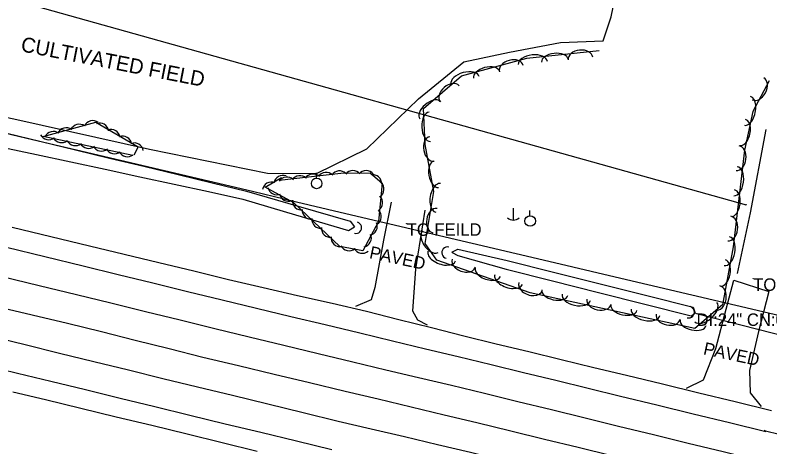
# Model space of a CAD drawing. Extents: x 1441650 to 1491889, y 345904 to 358319.
# Drawn here: x 1462752.2 to 1463055.2, y 350448.4 to 350621.6 of the extents above; entities that cross this region are included whole.
import ezdxf

# ---------------------------------------------------------------- set-up
doc = ezdxf.new("R2010")
doc.units = 0
for name, color, linetype in [('S_CROSS_DRAIN', 7, 'Continuous'), ('S_CROSS_DRAIN_ANNOT', 7, 'Continuous'), ('S_DITCHLINE', 7, 'Continuous'), ('S_DRG_PT_SYM', 7, 'Continuous'), ('S_EDGE_PAVEMENT', 7, 'Continuous'), ('S_MISC_BOUNDARY', 7, 'Continuous'), ('S_MISC_BOUNDARY_ANNOT', 7, 'Continuous'), ('S_MSC_PT_SYM', 7, 'Continuous'), ('S_PARKING', 7, 'Continuous'), ('S_PARKING_ANNOT', 7, 'Continuous'), ('S_PAVEMENT_CROWN', 7, 'Continuous'), ('S_SHOULDER', 7, 'Continuous'), ('S_SURVEY_TEXT_ANNOT', 7, 'Continuous'), ('S_TREE', 7, 'Continuous'), ('S_UTILITY_POLE', 7, 'Continuous'), ('S_UTL_PT_SYM', 7, 'Continuous'), ('S_WATER_UTILITIES', 7, 'Continuous')]:
    doc.layers.add(name, color=color, linetype=linetype)

msp = doc.modelspace()

# ---------------------------------------------------------------- linework, layer by layer
at = {"layer": 'S_CROSS_DRAIN'}
msp.add_line((1463025.78, 350501.9), (1463062.48, 350492.55), dxfattribs=at)
for centre, start, end in [((1462889.02, 350536.3), 254.289, 74.6182), ((1462925.79, 350526.3), 77.5588, 257.8879), ((1463022.61, 350502.42), 255.1793, 75.5085)]:
    msp.add_arc(centre, 2.3, start, end, dxfattribs=at)
at = {"layer": 'S_DITCHLINE'}
for points in [[(1462684.78, 350587.97), (1462687.68, 350589.78), (1462711.43, 350583.64), (1462735.17, 350577.5), (1462748.91, 350574.18), (1462762.64, 350570.87), (1462776.38, 350567.55), (1462790.12, 350564.24), (1462803.85, 350560.93), (1462817.59, 350557.61), (1462831.33, 350554.3), (1462845.06, 350550.99), (1462865.89, 350544.93), (1462886.72, 350538.87), (1462888.43, 350536.69)], [(1462684.87, 350588.01), (1462685.34, 350585.51), (1462709.22, 350578.58), (1462733.09, 350571.65), (1462746.91, 350568.67), (1462760.74, 350565.69), (1462774.56, 350562.7), (1462788.38, 350559.72), (1462802.2, 350556.74), (1462816.03, 350553.76), (1462829.85, 350550.78), (1462843.67, 350547.79), (1462864.82, 350541.47), (1462885.98, 350535.15), (1462888.44, 350536.64)], [(1462927.59, 350526.42), (1462929.99, 350527.73), (1462949.75, 350523.2), (1462968.42, 350518.52), (1462987.09, 350513.84), (1463005.77, 350509.16), (1463024.44, 350504.48), (1463025.3, 350502.03)], [(1462927.6, 350526.38), (1462929.94, 350525.14), (1462949.35, 350519.72), (1462967.91, 350515.01), (1462986.47, 350510.31), (1463005.03, 350505.61), (1463023.59, 350500.9), (1463025.29, 350502.07)]]:
    msp.add_lwpolyline(points, dxfattribs=at)
at = {"layer": 'S_DRG_PT_SYM'}
msp.add_lwpolyline([(1463025.78, 350501.9), (1463025.78, 350501.95), (1463025.78, 350501.9), (1463025.73, 350501.9), (1463025.78, 350501.9), (1463025.78, 350501.85), (1463025.78, 350501.9), (1463025.83, 350501.9)], dxfattribs=at)
at = {"layer": 'S_EDGE_PAVEMENT'}
for points in [[(1462903.21, 350546.57), (1462900.1, 350531.33), (1462896.68, 350512.33), (1462895.13, 350507.37), (1462888.8, 350504.7)], [(1462917.78, 350497.2), (1462913.83, 350499.18), (1462911.92, 350502.76), (1462913.11, 350519.84), (1462916.83, 350543.36)], [(1462748.7, 350528.49), (1462764.13, 350524.73), (1462779.57, 350520.97), (1462793.5, 350517.56), (1462807.42, 350514.15), (1462821.35, 350510.74), (1462835.28, 350507.32), (1462849.09, 350504.03), (1462862.91, 350500.73), (1462876.73, 350497.43), (1462890.55, 350494.13), (1462903.73, 350490.95), (1462916.91, 350487.76), (1462930.09, 350484.57), (1462943.27, 350481.39), (1462956.28, 350478.23), (1462969.29, 350475.07), (1462982.31, 350471.91), (1462995.32, 350468.75), (1463009.89, 350465.21), (1463024.45, 350461.68), (1463039.02, 350458.14), (1463053.59, 350454.6), (1463052.91, 350454.92), (1463066.03, 350451.76)], [(1463021.7, 350471.89), (1463028.62, 350475.26), (1463033.55, 350487.79), (1463037.71, 350503.62), (1463040.72, 350515.23), (1463054.83, 350510.7), (1463050.63, 350494.66), (1463047.04, 350479), (1463047.36, 350470.01), (1463051.74, 350464.55)], [(1462739.91, 350481.19), (1462753.19, 350477.98), (1462766.46, 350474.77), (1462780.42, 350471.36), (1462794.38, 350467.95), (1462808.34, 350464.54), (1462822.3, 350461.13), (1462836.56, 350457.67), (1462850.83, 350454.21), (1462865.1, 350450.75), (1462879.37, 350447.29)]]:
    msp.add_lwpolyline(points, dxfattribs=at)
at = {"layer": 'S_MISC_BOUNDARY'}
msp.add_lwpolyline([(1462680.59, 350686.38), (1462682.38, 350634.21), (1462684.6, 350617.68), (1462692.98, 350604.13), (1462705.6, 350594.56), (1462720.7, 350586.54), (1462752.89, 350579.7), (1462806.14, 350567.77), (1462853.49, 350558.17), (1462873.26, 350558.1), (1462893.35, 350567.97), (1462914.21, 350587.97), (1462932.3, 350602.82), (1462950.75, 350606.78), (1462971.13, 350610.54), (1462988.36, 350611.2), (1462991.55, 350620.87), (1462994.72, 350636.47)], dxfattribs=at)
at = {"layer": 'S_MSC_PT_SYM'}
for points in [[(1462909.39, 350538.04), (1462909.39, 350538.09), (1462909.39, 350538.04), (1462909.34, 350538.04), (1462909.39, 350538.04), (1462909.39, 350537.99), (1462909.39, 350538.04), (1462909.44, 350538.04)], [(1463048.52, 350515.97), (1463048.52, 350516.02), (1463048.52, 350515.97), (1463048.47, 350515.97), (1463048.52, 350515.97), (1463048.52, 350515.92), (1463048.52, 350515.97), (1463048.57, 350515.97)]]:
    msp.add_lwpolyline(points, dxfattribs=at)
at = {"layer": 'S_PARKING'}
msp.add_lwpolyline([(1463053.6, 350575.7), (1463047.32, 350542.32), (1463042.11, 350517.95)], dxfattribs=at)
at = {"layer": 'S_PAVEMENT_CROWN'}
for points in [[(1462746.96, 350516.72), (1462761.87, 350513.12), (1462776.78, 350509.52), (1462790.66, 350506.11), (1462804.55, 350502.7), (1462818.43, 350499.29), (1462832.31, 350495.88), (1462846.18, 350492.53), (1462860.05, 350489.18), (1462873.92, 350485.83), (1462887.79, 350482.48), (1462900.99, 350479.34), (1462914.2, 350476.2), (1462927.41, 350473.07), (1462940.61, 350469.93), (1462954.08, 350466.63), (1462967.54, 350463.32), (1462981.01, 350460.02), (1462994.47, 350456.72), (1463008.47, 350453.31), (1463022.46, 350449.89), (1463036.46, 350446.48), (1463050.45, 350443.06), (1463063.75, 350439.89)], [(1462744.76, 350504.74), (1462759.01, 350501.38), (1462773.26, 350498.02), (1462786.84, 350494.61), (1462800.43, 350491.2), (1462814.02, 350487.79), (1462827.6, 350484.38), (1462841.88, 350480.96), (1462856.16, 350477.55), (1462870.43, 350474.14), (1462884.71, 350470.73), (1462897.94, 350467.58), (1462911.17, 350464.42), (1462924.4, 350461.27), (1462937.63, 350458.12), (1462951.17, 350454.82), (1462964.72, 350451.52), (1462978.26, 350448.22), (1462991.8, 350444.92), (1463005.45, 350441.59), (1463019.11, 350438.26), (1463032.76, 350434.92), (1463046.41, 350431.59), (1463060.15, 350428.22)], [(1462742.32, 350492.82), (1462756.16, 350489.39), (1462770, 350485.97), (1462783.84, 350482.6), (1462797.68, 350479.24), (1462811.52, 350475.87), (1462825.37, 350472.51), (1462839.51, 350469.06), (1462853.65, 350465.61), (1462867.78, 350462.16), (1462881.92, 350458.72), (1462895.21, 350455.6), (1462908.5, 350452.48), (1462921.79, 350449.37), (1462935.08, 350446.25), (1462948.49, 350442.85), (1462961.9, 350439.45), (1462975.31, 350436.04), (1462988.72, 350432.64), (1463002.46, 350429.41), (1463016.21, 350426.19), (1463029.95, 350422.96), (1463043.69, 350419.74), (1463057.42, 350416.38)]]:
    msp.add_lwpolyline(points, dxfattribs=at)
at = {"layer": 'S_SHOULDER'}
for points in [[(1462751.06, 350536.52), (1462766.54, 350532.8), (1462782.02, 350529.07), (1462795.98, 350525.69), (1462809.94, 350522.32), (1462823.9, 350518.94), (1462837.86, 350515.56), (1462851.72, 350512.36), (1462865.57, 350509.16), (1462879.43, 350505.96), (1462893.29, 350502.76), (1462906.31, 350499.5), (1462919.34, 350496.24), (1462932.36, 350492.98), (1462945.38, 350489.72), (1462958.43, 350486.58), (1462971.49, 350483.43), (1462984.54, 350480.28), (1462997.6, 350477.13), (1463012.16, 350473.6), (1463026.72, 350470.07), (1463041.29, 350466.54), (1463055.85, 350463.01)], [(1462751.22, 350470.49), (1462764.4, 350467.37), (1462778.61, 350463.92), (1462792.82, 350460.47), (1462807.04, 350457.02), (1462821.25, 350453.57), (1462835.33, 350450.14), (1462849.41, 350446.7)]]:
    msp.add_lwpolyline(points, dxfattribs=at)
at = {"layer": 'S_TREE'}
for points in [[(1463054.88, 350595.28), (1463048.36, 350582.93), (1463045.05, 350567.45), (1463040.46, 350528.63), (1463036.22, 350505.42), (1463025.15, 350495.82), (1462958.97, 350510.22), (1462921.56, 350523.32), (1462916.84, 350530), (1462920.31, 350550.77), (1462916.87, 350569.68), (1462916.22, 350584.12), (1462931.35, 350597.17), (1462957.63, 350604.28), (1462986.7, 350607.33)], [(1462799.45, 350565.21), (1462763.42, 350572.93), (1462784.59, 350578.69), (1462801.65, 350568.75), (1462799.91, 350565.4)], [(1462741.58, 350575.79), (1462759.23, 350571.64), (1462776.87, 350567.49), (1462794.52, 350563.34), (1462812.16, 350559.19), (1462829.81, 350555.04), (1462847.45, 350550.89), (1462865.1, 350546.74), (1462882.74, 350542.59), (1462900.39, 350538.44), (1462918.03, 350534.29), (1462935.68, 350530.14), (1462953.33, 350525.99), (1462970.97, 350521.85), (1462988.62, 350517.7), (1463006.26, 350513.55), (1463023.91, 350509.4), (1463041.55, 350505.25), (1463059.2, 350501.1)], [(1462741.58, 350575.79), (1462759.23, 350571.64), (1462776.87, 350567.49), (1462794.52, 350563.34), (1462812.16, 350559.19), (1462829.81, 350555.04), (1462847.45, 350550.89), (1462865.1, 350546.74), (1462882.74, 350542.59), (1462900.39, 350538.44), (1462918.03, 350534.29), (1462935.68, 350530.14), (1462953.33, 350525.99), (1462970.97, 350521.85), (1462988.62, 350517.7), (1463006.26, 350513.55), (1463023.91, 350509.4), (1463041.55, 350505.25), (1463059.2, 350501.1)], [(1462858.14, 350555.32), (1462882.95, 350558.17), (1462894.79, 350558.36), (1462899.5, 350554.14), (1462898.05, 350538.75), (1462891.8, 350526.96), (1462882.5, 350528.78), (1462864.13, 350546.32), (1462852.57, 350552.6), (1462859.16, 350556.38)]]:
    msp.add_lwpolyline(points, dxfattribs=at)
for centre, start, end in [((1462777.94, 350574.16), 54.4086, 156.0055), ((1462783.4, 350575.61), 54.4086, 156.0055), ((1462786.13, 350574.62), 8.9859, 110.5828), ((1462767.58, 350571.31), 54.4086, 156.0055), ((1462772.69, 350572.73), 54.4086, 156.0055), ((1462790.74, 350572.03), 8.9859, 110.5828), ((1462765.64, 350575.25), 207.1117, 308.7086), ((1462770.84, 350574.06), 207.1117, 308.7086), ((1462776.36, 350572.85), 207.1117, 308.7086), ((1462795.34, 350569.39), 8.9859, 110.5828), ((1462781.68, 350571.71), 207.1117, 308.7086), ((1462786.87, 350570.63), 207.1117, 308.7086), ((1462792.05, 350569.6), 207.1117, 308.7086), ((1462800.04, 350566.65), 8.9859, 110.5828), ((1462797.25, 350568.41), 207.1117, 308.7086)]:
    msp.add_arc(centre, 3.64, start, end, dxfattribs=at)
for centre, major_axis, ratio, start_param, end_param in [((1462979.16, 350604.14), (-4.93, -0.52), 0.68527, 3.141593, 6.283185), ((1462951.46, 350600.14), (-4.78, -1.29), 0.68526, 3.141593, 6.283185), ((1462960.06, 350602.4), (-5.84, -0.61), 0.550047, 3.141593, 6.283185), ((1462968.88, 350603.33), (-5.32, -0.56), 0.540667, 3.141593, 6.283185), ((1462941.45, 350597.71), (-5.16, -1.4), 0.54066, 3.141593, 6.283185), ((1462932.89, 350595.39), (-5.66, -1.53), 0.550039, 3.141593, 6.283185), ((1463050.46, 350592.01), (2.31, 4.38), 0.685251, 3.141593, 6.283185), ((1462926.67, 350589.99), (-3.75, -3.24), 0.685245, 3.141593, 6.283185), ((1463046.23, 350583.13), (1.23, 5.74), 0.550044, 3.14157, 6.283163), ((1462918.7, 350583.46), (-4.05, -3.49), 0.540647, 3.141593, 6.283185), ((1462918.67, 350576.8), (0.26, -5.86), 0.550056, 3.141593, 6.283185), ((1463044.38, 350574.46), (1.12, 5.23), 0.540665, 3.141571, 6.283164), ((1462919.61, 350567.91), (0.89, -4.88), 0.68529, 3.141593, 6.283185), ((1463042.26, 350564.17), (0.58, 4.92), 0.685271, 3.141593, 6.283185), ((1462921.2, 350557.73), (0.96, -5.26), 0.540683, 3.141593, 6.283185), ((1462877.06, 350554.86), (-3.6, -0.53), 0.998182, 3.794812, 5.568013), ((1462882.47, 350555.47), (-3.6, -0.53), 0.998182, 3.794812, 5.568013), ((1462887.85, 350555.59), (-3.64, -0.06), 0.997987, 3.825789, 5.598989), ((1462893.19, 350555.6), (-3.64, -0.06), 0.997987, 3.825789, 5.598989), ((1463041.43, 350554.94), (0.69, 5.83), 0.550048, 3.141593, 6.283185), ((1462859.7, 350553.66), (-3.45, -1.16), 0.999109, 4.020969, 5.79417), ((1462861.25, 350553.01), (-3.6, -0.53), 0.998182, 3.794812, 5.568013), ((1462866.56, 350553.54), (-3.6, -0.53), 0.998182, 3.794812, 5.568013), ((1462871.8, 350554.22), (-3.6, -0.53), 0.998182, 3.794812, 5.568013), ((1462895.73, 350553.95), (-2.71, 2.43), 0.997789, 3.825789, 5.598989), ((1462855.11, 350550.99), (-3.45, -1.16), 0.999109, 4.020969, 5.79417), ((1462857.29, 350553.14), (3.64, 0.06), 0.996792, 3.309183, 5.082384), ((1462896.64, 350551.78), (-2.44, 2.71), 0.999462, 2.999238, 4.772439), ((1462922.04, 350548.28), (-0.97, -5.78), 0.551014, 3.142119, 6.283712), ((1462861.94, 350550.53), (3.64, 0.06), 0.996792, 3.309183, 5.082384), ((1463040.39, 350546.14), (0.63, 5.31), 0.540668, 3.141593, 6.283185), ((1462867.17, 350547.05), (2.65, -2.5), 0.997837, 3.821135, 5.594336), ((1462896.13, 350546.36), (-2.44, 2.71), 0.999462, 2.999238, 4.772439), ((1462871.1, 350543.28), (2.65, -2.5), 0.997837, 3.821135, 5.594336), ((1462895.57, 350540.75), (-2.44, 2.71), 0.999462, 2.999238, 4.772439), ((1462920.78, 350539.12), (-0.82, -4.88), 0.686475, 3.142457, 6.284049), ((1463038.92, 350535.94), (0.58, 4.92), 0.685271, 3.141593, 6.283185), ((1462874.96, 350539.65), (2.65, -2.5), 0.997837, 3.821135, 5.594336), ((1462893.97, 350536.89), (-3.29, 1.57), 0.993008, 2.213501, 3.986701), ((1462878.83, 350536.05), (2.65, -2.5), 0.997837, 3.821135, 5.594336), ((1462918.94, 350530.7), (3.08, -4.35), 0.542142, 3.141716, 6.283309), ((1462882.64, 350532.31), (2.65, -2.5), 0.997837, 3.821135, 5.594336), ((1462891.58, 350532.22), (-3.29, 1.57), 0.993008, 2.213501, 3.986701), ((1463037.98, 350526.86), (1.05, 5.77), 0.550044, 3.141593, 6.283185), ((1462886.24, 350530.72), (3.58, -0.7), 0.997679, 3.825789, 5.598989), ((1462891.59, 350529.67), (3.58, -0.7), 0.997679, 3.825789, 5.598989), ((1462923.5, 350524.89), (5.54, -1.94), 0.55007, 3.141582, 6.283175), ((1462932.32, 350522.08), (4.68, -1.64), 0.685299, 3.141575, 6.283168), ((1463036.39, 350518.14), (0.96, 5.26), 0.540665, 3.141593, 6.283185), ((1462941.96, 350518.43), (5.05, -1.77), 0.54069, 3.141582, 6.283175), ((1462950.33, 350515.5), (5.54, -1.94), 0.55007, 3.141582, 6.283175), ((1462959.15, 350512.68), (4.68, -1.64), 0.685299, 3.141575, 6.283168), ((1462968.86, 350510.24), (5.22, -1.14), 0.540683, 3.141593, 6.283185), ((1463034.28, 350508.05), (0.89, 4.87), 0.685267, 3.141593, 6.283185), ((1462977.53, 350508.36), (5.73, -1.25), 0.550064, 3.141593, 6.283185), ((1462986.63, 350506.64), (4.84, -1.05), 0.685291, 3.141593, 6.283185), ((1462996.64, 350504.2), (5.22, -1.14), 0.540683, 3.141593, 6.283185), ((1463029.54, 350502.43), (4.43, 3.84), 0.550724, 3.142145, 6.283737), ((1463005.3, 350502.31), (5.73, -1.25), 0.550064, 3.141593, 6.283185), ((1463014.41, 350500.6), (4.84, -1.05), 0.685291, 3.141593, 6.283185), ((1463024.42, 350498.15), (5.22, -1.14), 0.540683, 3.141593, 6.283185)]:
    msp.add_ellipse(centre, major_axis=major_axis, ratio=ratio, start_param=start_param, end_param=end_param, dxfattribs=at)
at = {"layer": 'S_UTILITY_POLE'}
for p, q in [((1462873.14, 350556.22), (1462873.14, 350558.32)), ((1462952.13, 350544.07), (1462952.13, 350539.34)), ((1462958.88, 350541.12), (1462958.88, 350543.23))]:
    msp.add_line(p, q, dxfattribs=at)
for centre in [(1462873.26, 350554.07), (1462959, 350538.98)]:
    msp.add_circle(centre, 2.13, dxfattribs=at)
msp.add_arc((1462952.19, 350542.76), 3.41, 226.3972, 313.6028, dxfattribs=at)
at = {"layer": 'S_UTL_PT_SYM'}
msp.add_lwpolyline([(1463045.66, 350545.52), (1463045.66, 350545.57), (1463045.66, 350545.52), (1463045.61, 350545.52), (1463045.66, 350545.52), (1463045.66, 350545.47), (1463045.66, 350545.52), (1463045.71, 350545.52)], dxfattribs=at)
at = {"layer": 'S_WATER_UTILITIES'}
msp.add_line((1461680.13, 350927.47), (1463045.66, 350545.52), dxfattribs=at)

# ---------------------------------------------------------------- texts
at = {"layer": 'S_CROSS_DRAIN_ANNOT'}
msp.add_text('DI:24" CN:0% FILL TY:CMP', height=5, dxfattribs=at).set_placement((1463025.78, 350496.9))
at = {"layer": 'S_MISC_BOUNDARY_ANNOT'}
msp.add_text('CULTIVATED FIELD', height=6.0004, rotation=348.9544, dxfattribs=at).set_placement((1462754.17, 350607.13))
at = {"layer": 'S_PARKING_ANNOT'}
for rotation, p in [(347.9343, (1462894.15, 350524.1)), (347.8665, (1463028.24, 350485.55))]:
    msp.add_text('PAVED', height=5, rotation=rotation, dxfattribs=at).set_placement(p)
at = {"layer": 'S_SURVEY_TEXT_ANNOT'}
for s, p in [('TO FEILD', (1462909.39, 350533.04)), ('TO HOUSE', (1463048.52, 350510.97))]:
    msp.add_text(s, height=5, dxfattribs=at).set_placement(p)

doc.saveas('drawing.dxf')
